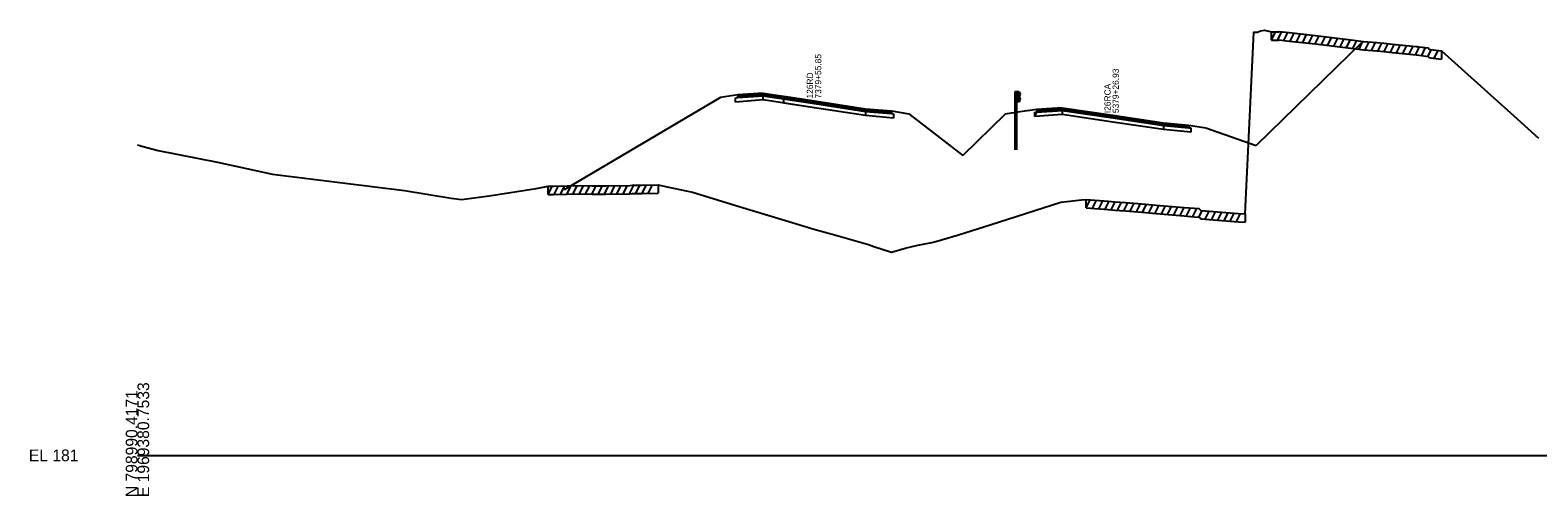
# Model space of a CAD drawing. Extents: x 1017 to 19997, y -1947 to 50737.
# Drawn here: x 13974.3 to 14335.3, y 27990.3 to 28101.8 of the extents above; entities that cross this region are included whole.
import ezdxf

# ---------------------------------------------------------------- set-up
doc = ezdxf.new("R2010")
doc.units = 0
for name, color, linetype in [('RD_GPK_XS_Cell', 7, 'Continuous'), ('RD_XS_Base', 7, 'Continuous'), ('RD_XS_ExGround', 7, 'Continuous'), ('RD_XS_ExPaveRet', 7, 'Continuous'), ('RD_XS_GR', 7, 'Continuous'), ('RD_XS_Greenside', 7, 'Continuous'), ('RD_XS_Pave', 7, 'Continuous'), ('RD_XS_PaveOvlay', 7, 'Continuous'), ('RD_XS_TieSlope', 7, 'Continuous'), ('RD_XS_TX_Notes', 7, 'Continuous')]:
    doc.layers.add(name, color=color, linetype=linetype)

msp = doc.modelspace()

# ---------------------------------------------------------------- linework, layer by layer
at = {"layer": 'RD_GPK_XS_Cell'}
msp.add_line((14000, 28000), (14600, 28000), dxfattribs=at)
at = {"layer": 'RD_XS_Base'}
for points in [[(14143.22, 28085.59), (14143.73, 28085.63), (14149.85, 28086.09)], [(14143.22, 28084.59), (14143.22, 28085.59)], [(14149.85, 28085.09), (14143.22, 28084.59)], [(14149.85, 28085.09), (14149.85, 28086.09)], [(14174.33, 28081.33), (14162.09, 28083.21), (14149.85, 28085.09)], [(14154.8, 28084.33), (14154.8, 28085.33)], [(14174.33, 28081.33), (14162.09, 28083.21), (14154.8, 28084.33)], [(14174.33, 28082.33), (14174.33, 28081.33)], [(14174.33, 28082.33), (14180.55, 28081.8), (14181.07, 28081.76)], [(14181.07, 28080.76), (14174.33, 28081.33)], [(14181.07, 28081.76), (14181.07, 28080.76)], [(14214.89, 28081.14), (14215.39, 28082.18), (14221.45, 28082.58)], [(14214.89, 28082.14), (14215.39, 28082.18), (14221.45, 28082.58)], [(14214.89, 28081.14), (14214.89, 28082.14)], [(14221.45, 28081.58), (14214.89, 28081.14)], [(14221.45, 28082.58), (14221.45, 28081.58)], [(14245.7, 28077.99), (14233.57, 28079.79), (14221.45, 28081.58)], [(14245.7, 28078.99), (14245.7, 28077.99)], [(14245.7, 28078.99), (14251.76, 28078.43), (14252.26, 28078.38)], [(14252.26, 28077.38), (14245.7, 28077.99)], [(14252.26, 28078.38), (14252.26, 28077.38)]]:
    msp.add_lwpolyline(points, dxfattribs=at)
at = {"layer": 'RD_XS_ExGround'}
msp.add_lwpolyline([(14000, 28074.36), (14000.57, 28074.15), (14001.03, 28074), (14004.99, 28072.97), (14019.16, 28070.17), (14032.36, 28067.32), (14048.5, 28065.33), (14063.92, 28063.42), (14075.16, 28061.56), (14077.6, 28061.26), (14084.23, 28062.12), (14095.47, 28063.9), (14098.32, 28064.44), (14099.6, 28064.48), (14106.11, 28064.61), (14108.87, 28064.55), (14112.04, 28064.52), (14117.92, 28064.64), (14118.46, 28064.66), (14119.23, 28064.67), (14120.84, 28064.69), (14124.72, 28064.75), (14126.81, 28064.27), (14132.9, 28062.98), (14144.08, 28059.55), (14158.6, 28055.15), (14161.74, 28054.25), (14167.77, 28052.57), (14175.05, 28050.48), (14176.34, 28050.03), (14180.57, 28048.64), (14183.81, 28049.56), (14186.83, 28050.28), (14190.24, 28050.97), (14191.16, 28051.22), (14196.6, 28052.81), (14204.46, 28055.26), (14221.1, 28060.65), (14226.08, 28061.16), (14227.19, 28061.26), (14232.47, 28060.87), (14234.07, 28060.73), (14236.61, 28060.51), (14240.54, 28060.19), (14243.9, 28059.93), (14250.61, 28059.36), (14253.07, 28059.14), (14254.14, 28059.06), (14254.65, 28058.59), (14263.63, 28057.93), (14265.25, 28057.8), (14266.22, 28077.83), (14267.34, 28101.28), (14268.18, 28101.27), (14268.95, 28101.62), (14269.87, 28101.79), (14271.52, 28101.38), (14273.3, 28101.4), (14273.43, 28101.45), (14275.81, 28101.19), (14282.13, 28100.53), (14290.59, 28099.48), (14293.59, 28099.11), (14296.77, 28098.81), (14298.48, 28098.67), (14300.54, 28098.46), (14306.16, 28097.9), (14306.47, 28097.87), (14306.88, 28097.82), (14309.04, 28097.52), (14309.34, 28097.22), (14309.65, 28097.18), (14312.26, 28096.86), (14316.17, 28093.32), (14330.42, 28080.54), (14335.48, 28075.94)], dxfattribs=at)
at = {"layer": 'RD_XS_ExPaveRet'}
for p, q in [((14271.52, 28099.38), (14272.53, 28101.39)), ((14271.52, 28099.38), (14271.52, 28101.38)), ((14271.52, 28099.38), (14273.3, 28099.4)), ((14273.02, 28099.4), (14274.01, 28101.39)), ((14273.3, 28099.4), (14273.43, 28099.45)), ((14273.43, 28099.45), (14275.81, 28099.19)), ((14274.52, 28099.33), (14275.47, 28101.23)), ((14275.81, 28099.19), (14282.13, 28098.53)), ((14276.02, 28099.17), (14276.97, 28101.07)), ((14277.52, 28099.02), (14278.47, 28100.92)), ((14279.02, 28098.86), (14279.97, 28100.76)), ((14280.52, 28098.7), (14281.47, 28100.6)), ((14282.02, 28098.54), (14282.96, 28100.43)), ((14283.52, 28098.36), (14284.46, 28100.24)), ((14285.02, 28098.17), (14285.96, 28100.06)), ((14286.52, 28097.99), (14287.46, 28099.87)), ((14288.02, 28097.8), (14288.96, 28099.68)), ((14289.52, 28097.61), (14290.46, 28099.5)), ((14291.02, 28097.43), (14291.96, 28099.31)), ((14292.52, 28097.24), (14293.46, 28099.13)), ((14294.02, 28097.07), (14294.97, 28098.98)), ((14295.52, 28096.93), (14296.47, 28098.83)), ((14282.13, 28098.53), (14290.59, 28097.48)), ((14290.59, 28097.48), (14293.59, 28097.11)), ((14293.59, 28097.11), (14296.77, 28096.81)), ((14296.77, 28096.81), (14298.48, 28096.67)), ((14297.02, 28096.79), (14297.98, 28098.71)), ((14298.48, 28096.67), (14300.54, 28096.46)), ((14298.52, 28096.67), (14299.47, 28098.57)), ((14300.02, 28096.51), (14300.97, 28098.42)), ((14300.54, 28096.46), (14306.16, 28095.9)), ((14301.52, 28096.36), (14302.47, 28098.27)), ((14303.02, 28096.21), (14303.97, 28098.12)), ((14304.52, 28096.07), (14305.47, 28097.97)), ((14306.02, 28095.92), (14306.96, 28097.8)), ((14306.16, 28095.9), (14306.47, 28095.87)), ((14306.47, 28095.87), (14306.88, 28095.82)), ((14306.88, 28095.82), (14309.04, 28095.52)), ((14307.52, 28095.73), (14308.46, 28097.6)), ((14309.02, 28095.52), (14309.84, 28097.16)), ((14309.04, 28095.52), (14309.34, 28095.22)), ((14309.34, 28095.22), (14309.65, 28095.18)), ((14309.65, 28095.18), (14312.26, 28094.86)), ((14310.52, 28095.07), (14311.46, 28096.95)), ((14312.26, 28096.86), (14312.26, 28094.86)), ((14098.32, 28062.44), (14099.34, 28064.47)), ((14098.32, 28062.44), (14098.32, 28064.44)), ((14099.82, 28062.48), (14100.83, 28064.5)), ((14101.32, 28062.51), (14102.33, 28064.53)), ((14102.82, 28062.54), (14103.83, 28064.56)), ((14104.32, 28062.57), (14105.33, 28064.59)), ((14105.82, 28062.61), (14106.82, 28064.59)), ((14107.32, 28062.58), (14108.31, 28064.56)), ((14108.82, 28062.55), (14109.82, 28064.54)), ((14110.32, 28062.53), (14111.32, 28064.53)), ((14111.82, 28062.52), (14112.83, 28064.54)), ((14113.32, 28062.55), (14114.33, 28064.57)), ((14114.82, 28062.58), (14115.83, 28064.6)), ((14116.32, 28062.61), (14117.33, 28064.63)), ((14117.82, 28062.64), (14118.84, 28064.66)), ((14118.46, 28062.66), (14119.23, 28062.67)), ((14119.23, 28062.67), (14120.84, 28062.69)), ((14119.32, 28062.67), (14120.33, 28064.68)), ((14120.82, 28062.69), (14121.83, 28064.71)), ((14120.84, 28062.69), (14124.72, 28062.75)), ((14122.32, 28062.71), (14123.33, 28064.73)), ((14124.72, 28064.75), (14124.72, 28062.75)), ((14098.32, 28062.44), (14099.6, 28062.48)), ((14099.6, 28062.48), (14106.11, 28062.61)), ((14106.11, 28062.61), (14108.87, 28062.55)), ((14108.87, 28062.55), (14112.04, 28062.52)), ((14112.04, 28062.52), (14117.92, 28062.64)), ((14117.92, 28062.64), (14118.46, 28062.66)), ((14227.19, 28059.26), (14227.19, 28061.26)), ((14227.19, 28059.26), (14228.15, 28061.19)), ((14227.19, 28059.26), (14232.47, 28058.87)), ((14228.69, 28059.15), (14229.65, 28061.08)), ((14230.19, 28059.04), (14231.15, 28060.97)), ((14231.69, 28058.93), (14232.65, 28060.86)), ((14233.19, 28058.81), (14234.15, 28060.73)), ((14234.69, 28058.68), (14235.65, 28060.6)), ((14236.19, 28058.55), (14237.15, 28060.47)), ((14237.69, 28058.42), (14238.65, 28060.34)), ((14239.19, 28058.3), (14240.15, 28060.22)), ((14240.69, 28058.17), (14241.65, 28060.1)), ((14242.19, 28058.06), (14243.15, 28059.99)), ((14243.69, 28057.95), (14244.65, 28059.87)), ((14245.19, 28057.82), (14246.15, 28059.74)), ((14246.69, 28057.69), (14247.65, 28059.61)), ((14248.19, 28057.56), (14249.15, 28059.48)), ((14249.69, 28057.44), (14250.65, 28059.35)), ((14251.19, 28057.31), (14252.15, 28059.22)), ((14252.69, 28057.17), (14253.65, 28059.09)), ((14232.47, 28058.87), (14234.07, 28058.73)), ((14234.07, 28058.73), (14236.61, 28058.51)), ((14236.61, 28058.51), (14240.54, 28058.19)), ((14240.54, 28058.19), (14243.9, 28057.93)), ((14243.9, 28057.93), (14250.61, 28057.36)), ((14250.61, 28057.36), (14253.07, 28057.14)), ((14253.07, 28057.14), (14254.14, 28057.06)), ((14254.14, 28057.06), (14254.65, 28056.59)), ((14254.19, 28057.01), (14254.97, 28058.57)), ((14254.65, 28056.59), (14263.63, 28055.93)), ((14255.69, 28056.51), (14256.65, 28058.44)), ((14257.19, 28056.4), (14258.15, 28058.33)), ((14258.69, 28056.29), (14259.65, 28058.22)), ((14260.19, 28056.18), (14261.15, 28058.11)), ((14261.69, 28056.07), (14262.65, 28058)), ((14263.19, 28055.96), (14264.15, 28057.89)), ((14263.63, 28055.93), (14265.25, 28055.8)), ((14265.25, 28057.8), (14265.25, 28055.8))]:
    msp.add_line(p, q, dxfattribs=at)
at = {"layer": 'RD_XS_GR'}
for points in [[(14210.61, 28087.04), (14210.11, 28087.05)], [(14210.11, 28087.05), (14210.11, 28082.05)], [(14210.61, 28082.12), (14210.61, 28087.04)], [(14211.11, 28087.03), (14210.61, 28087.04)], [(14210.61, 28087.04), (14210.61, 28084.68)], [(14210.61, 28084.68), (14211.11, 28084.67)], [(14211.11, 28084.67), (14211.11, 28087.03)], [(14211.11, 28087.03), (14211.35, 28086.43)], [(14211.35, 28085.27), (14211.11, 28084.67)], [(14211.35, 28086.43), (14211.12, 28085.83)], [(14211.12, 28085.83), (14211.35, 28085.27)], [(14210.11, 28082.05), (14210.61, 28082.12)], [(14210.11, 28082.05), (14210.11, 28073.12)], [(14210.61, 28073.12), (14210.61, 28082.12)]]:
    msp.add_lwpolyline(points, dxfattribs=at)
at = {"layer": 'RD_XS_Greenside'}
for points in [[(14139.65, 28085.65), (14102.16, 28063.54)], [(14143.73, 28086.27), (14139.65, 28085.65)], [(14180.55, 28082.44), (14184.69, 28081.76)], [(14184.69, 28081.76), (14197.63, 28071.75)], [(14211.35, 28082.23), (14207.82, 28081.71), (14197.63, 28071.75)], [(14215.39, 28082.81), (14211.35, 28082.23)], [(14251.76, 28079.06), (14255.8, 28078.37)], [(14255.8, 28078.37), (14267.92, 28074.19)]]:
    msp.add_lwpolyline(points, dxfattribs=at)
at = {"layer": 'RD_XS_Pave'}
for points in [[(14143.73, 28085.95), (14149.85, 28086.41)], [(14149.85, 28086.09), (14143.73, 28085.63)], [(14143.73, 28085.63), (14143.73, 28085.95)], [(14174.33, 28082.65), (14162.09, 28084.53), (14149.85, 28086.41)], [(14149.85, 28086.41), (14149.85, 28086.09)], [(14149.85, 28086.09), (14162.09, 28084.21), (14174.33, 28082.33)], [(14174.33, 28082.65), (14162.09, 28084.53), (14154.8, 28085.65)], [(14154.8, 28085.65), (14154.8, 28085.33)], [(14154.8, 28085.33), (14162.09, 28084.21), (14174.33, 28082.33)], [(14174.33, 28082.33), (14174.33, 28082.65)], [(14174.33, 28082.65), (14180.55, 28082.12)], [(14180.55, 28081.8), (14174.33, 28082.33)], [(14180.55, 28082.12), (14180.55, 28081.8)], [(14221.45, 28082.9), (14215.39, 28082.5)], [(14215.39, 28082.18), (14221.45, 28082.58)], [(14215.39, 28082.5), (14215.39, 28082.18)], [(14245.7, 28079.31), (14233.57, 28081.11), (14221.45, 28082.9)], [(14221.45, 28082.9), (14221.45, 28082.58)], [(14221.45, 28082.58), (14233.57, 28080.79), (14245.7, 28078.99)], [(14245.7, 28078.99), (14245.7, 28079.31)], [(14245.7, 28079.31), (14251.76, 28078.75)], [(14251.76, 28078.43), (14245.7, 28078.99)], [(14251.76, 28078.75), (14251.76, 28078.43)]]:
    msp.add_lwpolyline(points, dxfattribs=at)
at = {"layer": 'RD_XS_PaveOvlay'}
for points in [[(14149.85, 28086.72), (14143.73, 28086.27)], [(14143.73, 28086.27), (14143.73, 28085.95)], [(14149.85, 28086.72), (14162.09, 28084.85), (14174.33, 28082.97)], [(14149.85, 28086.41), (14149.85, 28086.72)], [(14154.8, 28085.96), (14162.09, 28084.85), (14174.33, 28082.97)], [(14154.8, 28085.65), (14154.8, 28085.96)], [(14174.33, 28082.97), (14174.33, 28082.65)], [(14174.33, 28082.97), (14180.55, 28082.44)], [(14180.55, 28082.44), (14180.55, 28082.12)], [(14221.45, 28083.22), (14215.39, 28082.81)], [(14215.39, 28082.81), (14215.39, 28082.5)], [(14221.45, 28083.22), (14233.57, 28081.42), (14245.7, 28079.63)], [(14221.45, 28082.9), (14221.45, 28083.22)], [(14245.7, 28079.63), (14245.7, 28079.31)], [(14245.7, 28079.63), (14251.76, 28079.06)], [(14251.76, 28079.06), (14251.76, 28078.75)]]:
    msp.add_lwpolyline(points, dxfattribs=at)
at = {"layer": 'RD_XS_TieSlope'}
msp.add_lwpolyline([(14267.92, 28074.19), (14293.46, 28099.1)], dxfattribs=at)

# ---------------------------------------------------------------- texts
at = {"layer": 'RD_GPK_XS_Cell'}
for s, p in [('E 1969380.7533', (14002.8, 27990)), ('N 798990.4171', (14000, 27990))]:
    msp.add_text(s, height=2.8, rotation=90, dxfattribs=at).set_placement(p)
msp.add_text('EL 181', height=2.8, dxfattribs=at).set_placement((13974, 27998.6))
at = {"layer": 'RD_XS_TX_Notes'}
for s, p in [(' 7379+55.85', (14163.73, 28084.87)), (' 126RD', (14161.77, 28084.87)), (' 5379+26.93', (14235, 28081.37)), (' I26RCA', (14233.04, 28081.37))]:
    msp.add_text(s, height=1.5, rotation=90, dxfattribs=at).set_placement(p)

doc.saveas('drawing.dxf')
